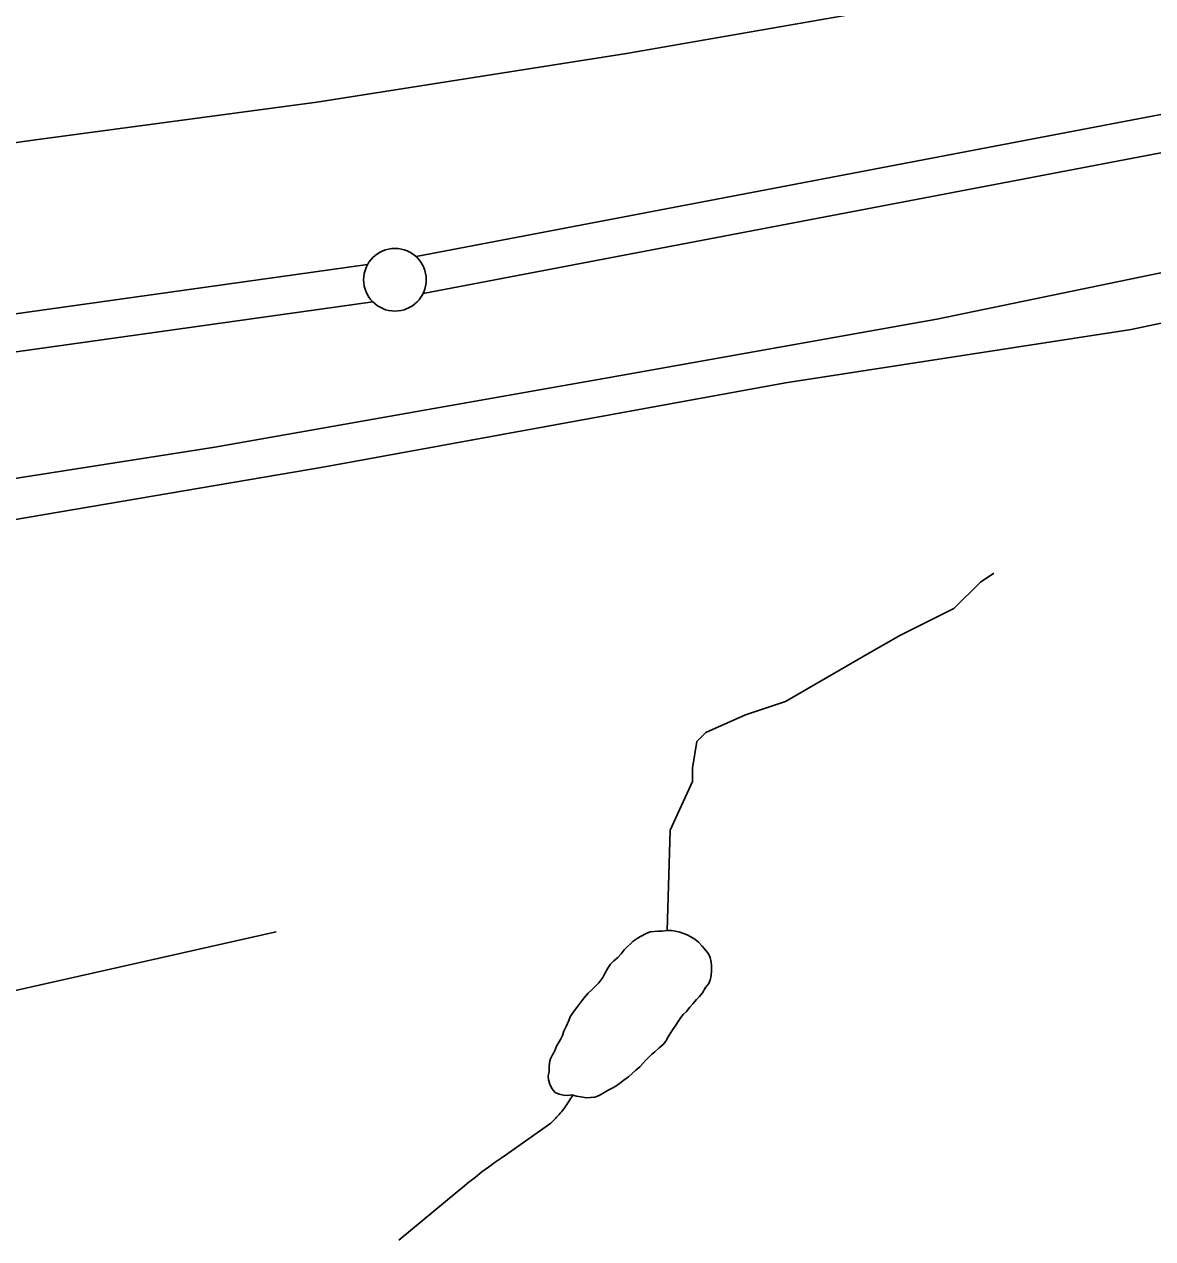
# Model space of a CAD drawing. Extents: x 3161514 to 3199414, y 831166 to 856601.
# Drawn here: x 3190894 to 3191795, y 837372 to 838342 of the extents above; entities that cross this region are included whole.
import ezdxf

# ---------------------------------------------------------------- set-up
doc = ezdxf.new("R2010")
doc.units = 0
for name, color, linetype in [('V-LEVE-TOET', 7, 'Continuous'), ('V-SURV-LINE', 7, 'Continuous'), ('V-TOPO-SHOR', 7, 'Continuous')]:
    doc.layers.add(name, color=color, linetype=linetype)

msp = doc.modelspace()

# ---------------------------------------------------------------- linework, layer by layer
at = {"layer": 'V-LEVE-TOET'}
for points in [[(3191834.62, 838403.65), (3191583.08, 838354.76), (3191374.91, 838318.55), (3191127.68, 838279.65), (3190903.18, 838249.51), (3190653.49, 838214.83), (3190515.47, 838202.18), (3190316.08, 838171.22), (3190108.17, 838141.37), (3189880.63, 838109.59), (3189672.56, 838080.75), (3189424.23, 838048.06), (3189190.65, 838015.52)], [(3191875.95, 838158.82), (3191622.8, 838106.52), (3191361.51, 838059.9), (3191046.44, 838004.36), (3190789.73, 837964.2), (3190538.47, 837926.15), (3190218.61, 837884), (3189921.23, 837841.73), (3189583.06, 837798.42), (3189303.13, 837762.43), (3189019.38, 837717.66), (3188768.63, 837683.16), (3188623.44, 837669.04), (3188496.51, 837651.27), (3188392.73, 837637.24), (3188231.13, 837624.87), (3188121.02, 837612.78), (3188020.88, 837604.13), (3187940.47, 837598.02), (3187784.02, 837588.53), (3187683.94, 837584.53), (3187520.27, 837580.57)]]:
    msp.add_lwpolyline(points, dxfattribs=at)
at = {"layer": 'V-SURV-LINE'}
for points in [[(3191206.95, 838156.41), (3192178.21, 838341.7)], [(3192183.84, 838312.24), (3191212.58, 838126.94)], [(3188651.42, 837797.16), (3191168.28, 838150.01)], [(3191172.42, 838120.3), (3188655.57, 837767.45)]]:
    msp.add_lwpolyline(points, dxfattribs=at)
msp.add_circle((3191190.14, 838137.93), 25, dxfattribs=at)
at = {"layer": 'V-TOPO-SHOR'}
for points in [[(3191827.18, 837995.66), (3191961.55, 838137.1), (3191777.67, 838098.2), (3191501.86, 838055.77), (3191134.1, 837988.58), (3190822.93, 837935.54), (3190540.04, 837896.65)], [(3191407.32, 837618.42), (3191409.92, 837698.63), (3191427.6, 837737.52), (3191427.6, 837748.13), (3191431.13, 837769.35), (3191438.21, 837776.42), (3191470.03, 837790.56), (3191501.86, 837801.17), (3191569.04, 837840.07), (3191593.79, 837854.21), (3191636.23, 837875.43), (3191657.44, 837896.65), (3191668.05, 837903.72)], [(3190395.06, 837380.38), (3190476.39, 837458.17), (3190543.58, 837486.46), (3190607.23, 837497.07), (3190780.49, 837546.57), (3191095.21, 837617.3)], [(3191332, 837487.08), (3191335.08, 837486.27), (3191338.63, 837485.61), (3191343.12, 837484.93), (3191346.22, 837485.05), (3191349.64, 837485.47), (3191353.07, 837486.66), (3191357.6, 837489.4), (3191360.41, 837490.91), (3191363.54, 837492.58), (3191366.5, 837494.25), (3191369.48, 837496.38), (3191372.92, 837498.97), (3191376.52, 837501.56), (3191379.81, 837504.47), (3191382.33, 837506.92), (3191385.62, 837509.67), (3191388.13, 837512.27), (3191390.34, 837514.88), (3191392.7, 837517.48), (3191395.05, 837519.47), (3191397.71, 837521.61), (3191401.17, 837524.82), (3191404.15, 837527.42), (3191406.35, 837530.19), (3191408.26, 837533.57), (3191410.47, 837537.11), (3191412.53, 837540.34), (3191414.27, 837542.8), (3191416.17, 837545.88), (3191418.22, 837548.96), (3191420.27, 837551.41), (3191422.94, 837553.7), (3191425.62, 837557.23), (3191427.98, 837560), (3191430.81, 837563.37), (3191433.17, 837565.82), (3191435.53, 837568.74), (3191438.07, 837572.9), (3191440.59, 837576.12), (3191441.87, 837578.9), (3191442.54, 837582.61), (3191442.89, 837586.33), (3191442.94, 837590.2), (3191442.67, 837593.31), (3191441.63, 837596.89), (3191440.43, 837599.85), (3191438.29, 837602.51), (3191435.39, 837605.96), (3191432.48, 837609.26), (3191429.41, 837611.62), (3191426.33, 837613.52), (3191423.41, 837615.11), (3191420.47, 837616.08), (3191417.54, 837617.05), (3191414.14, 837617.87), (3191410.73, 837618.53), (3191407.32, 837618.42), (3191403.44, 837618), (3191400.02, 837617.89), (3191393.97, 837617.35), (3191390.69, 837615.99), (3191386.02, 837613.72), (3191383.36, 837612.21), (3191380.39, 837610.08), (3191378.03, 837607.78), (3191375.83, 837605.64), (3191373.16, 837603.03), (3191370.8, 837599.96), (3191368.12, 837596.89), (3191364.98, 837594.14), (3191362.16, 837591.54), (3191359.95, 837588.47), (3191357.57, 837584.16), (3191355.98, 837581.07), (3191352.82, 837576.77), (3191350.15, 837574.01), (3191347.48, 837571.41), (3191344.49, 837568.35), (3191341.04, 837564.83), (3191339.3, 837562.36), (3191335.35, 837556.99), (3191333.46, 837554.53), (3191331.72, 837551.92), (3191329.98, 837549.46), (3191328.86, 837546.53), (3191326.78, 837541.74), (3191324.88, 837538.05), (3191323.75, 837534.65), (3191322.16, 837531.57), (3191319.14, 837526.02)], [(3191319.14, 837526.02), (3191317.54, 837522.01), (3191315.95, 837519.24), (3191314.36, 837516.16), (3191313.4, 837513.22), (3191313.35, 837509.66), (3191313.15, 837505.78), (3191312.33, 837502.54), (3191312.6, 837499.28), (3191313.64, 837495.85), (3191315.46, 837492.26), (3191318.05, 837489.12), (3191321.14, 837487.84), (3191324.69, 837487.02), (3191328.1, 837486.83), (3191331.37, 837487.25), (3191332, 837487.08)], [(3191332, 837487.08), (3191331.29, 837485.8), (3191330.57, 837484.54), (3191329.82, 837483.28), (3191329.05, 837482.04), (3191328.26, 837480.81), (3191327.44, 837479.6), (3191326.61, 837478.4), (3191325.76, 837477.21), (3191324.88, 837476.05), (3191323.99, 837474.89), (3191323.07, 837473.75), (3191322.14, 837472.63), (3191321.18, 837471.52), (3191320.21, 837470.43), (3191319.22, 837469.36), (3191318.21, 837468.31), (3191317.18, 837467.27), (3191316.13, 837466.25), (3191315.07, 837465.24), (3191314.53, 837464.75), (3191314.53, 837464.75), (3191281.14, 837440.9), (3191281.14, 837440.9), (3191275.64, 837437.24), (3191270.21, 837433.49), (3191264.84, 837429.65), (3191259.54, 837425.71), (3191254.31, 837421.68), (3191249.14, 837417.57), (3191244.05, 837413.36), (3191239.93, 837409.84), (3191239.93, 837409.84), (3191193.25, 837371.34)]]:
    msp.add_lwpolyline(points, dxfattribs=at)

doc.saveas('drawing.dxf')
